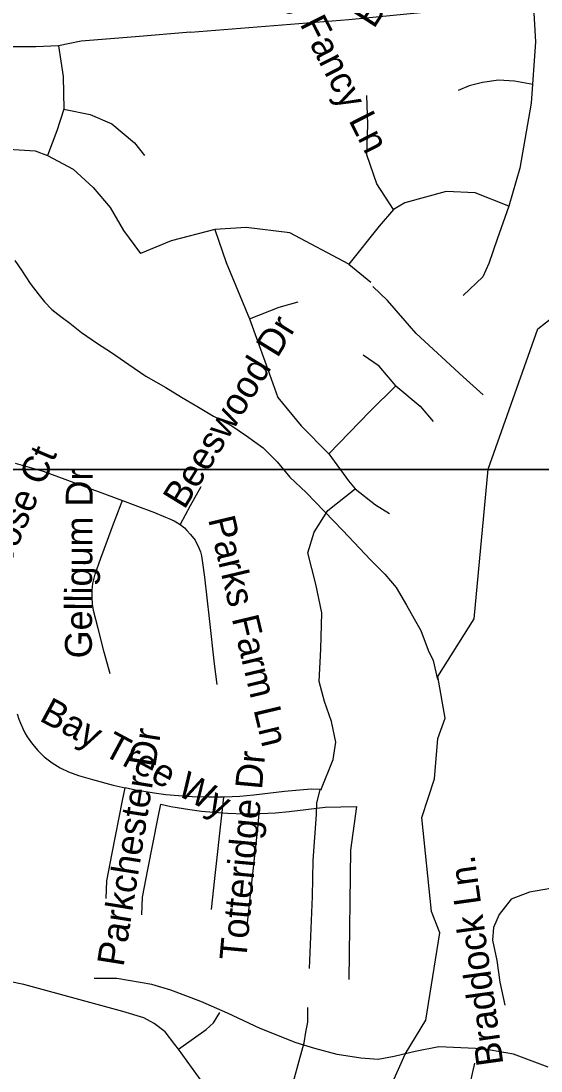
# Model space of a CAD drawing. Extents: x 1383679 to 1536984, y 460658 to 651027.
# Drawn here: x 1460069 to 1461906, y 475190 to 478901 of the extents above; entities that cross this region are included whole.
import ezdxf

# ---------------------------------------------------------------- set-up
doc = ezdxf.new("R2010")
doc.units = 0
for name, color, linetype in [('Exist Hydrographic Creek Single Shore', 7, 'Continuous'), ('Exist Hydrographic Misc Water Feature', 7, 'Continuous'), ('Exist Road Non-System Type 51', 7, 'Continuous'), ('Exist Road Non-System Type 51 Label', 7, 'Continuous'), ('Map Preparation Inset Cut Line', 7, 'Continuous')]:
    doc.layers.add(name, color=color, linetype=linetype)

msp = doc.modelspace()

# ---------------------------------------------------------------- linework, layer by layer
at = {"layer": 'Exist Hydrographic Creek Single Shore'}
msp.add_lwpolyline([(1461103, 474526), (1461425.8, 475250.5), (1461499.1, 475370.4), (1461549.1, 475679.1), (1461518.9, 475754.6), (1461485, 476086.6), (1461530.2, 476222.5), (1461541.5, 476365.9), (1461567.9, 476437.6), (1461541.5, 476584.8), (1461669.7, 476788.6), (1461719.2, 477317.4), (1461895.3, 477812.9), (1462030.2, 477918.4)], dxfattribs=at)
at = {"layer": 'Exist Hydrographic Misc Water Feature'}
msp.add_lwpolyline([(1460046.7, 478054), (1460070, 478019.9), (1460101.1, 477973.3), (1460132.4, 477932.4), (1460152, 477908.2), (1460177.5, 477881.5), (1460209.1, 477857.1), (1460240.7, 477832.6), (1460282.1, 477799.8), (1460339.3, 477760.9), (1460388.8, 477729.5), (1460450, 477686.4), (1460509.4, 477645.9), (1460580.7, 477605.8), (1460636, 477571.1), (1460695.5, 477536.3), (1460748.9, 477504.8), (1460814.2, 477469.8), (1460865.7, 477435.2), (1460924.9, 477392.1), (1460974.1, 477342.7), (1461019.1, 477288.5), (1461076.2, 477234.8), (1461141, 477167.8), (1461205.8, 477100.9), (1461264.6, 477037.4), (1461303.9, 476997.2), (1461354.9, 476946.1), (1461394.1, 476899.4), (1461431, 476836.3), (1461458.2, 476788.1), (1461481.5, 476747.4), (1461508.1, 476677.1), (1461525.4, 476640.7), (1461540.3, 476573.9)], dxfattribs=at)
at = {"layer": 'Exist Road Non-System Type 51'}
for p, q in [((1461227.7, 478040.9), (1461305.3, 477978)), ((1460996.2, 475027.6), (1461064.9, 475273.6))]:
    msp.add_line(p, q, dxfattribs=at)
for points in [[(1460668.2, 478861.1), (1461227.7, 478906.3), (1461673.8, 478949.8), (1461879.1, 478969.5)], [(1461879.1, 478969.5), (1461887, 478827.3), (1461871.2, 478609.9), (1461831.7, 478380.8), (1461792.3, 478246.4)], [(1460668.2, 478861.1), (1460473.1, 478845), (1460281.2, 478829), (1460201.2, 478813)], [(1460201.2, 478813), (1460121.2, 478809.8), (1460031.7, 478809.8), (1459945.3, 478822.6)], [(1460201.2, 478813), (1460217.2, 478704.2), (1460220.4, 478588.9)], [(1461877.9, 478675.9), (1461812.6, 478688.4), (1461755.6, 478691.5), (1461700, 478683.8), (1461652.1, 478671.4), (1461613.6, 478654.5)], [(1461385.6, 478234.6), (1461326.4, 478325.4), (1461290.9, 478428.2), (1461294.8, 478534.9), (1461290.9, 478637.6)], [(1460220.4, 478588.9), (1460194.8, 478512.1), (1460162.8, 478425.7)], [(1460220.4, 478588.9), (1460313.2, 478569.7), (1460389.9, 478537.7), (1460469.9, 478470.5), (1460505.1, 478425.7)], [(1459390.8, 478284.3), (1459465.4, 478278.6), (1459528.6, 478280.5), (1459609, 478297.7), (1459666.5, 478316.9), (1459787.1, 478376.3), (1459877, 478422.3), (1459934.5, 478445.3), (1459999.6, 478451), (1460043.6, 478447.2), (1460118.2, 478441.4), (1460162.8, 478425.7)], [(1460162.8, 478425.7), (1460253.6, 478377.2), (1460324.1, 478311.8), (1460384.1, 478241.3), (1460431.1, 478160.3), (1460491.2, 478079.3)], [(1461792.3, 478246.4), (1461673.8, 478293.8), (1461571.2, 478297.8), (1461425.1, 478258.3), (1461385.6, 478234.6)], [(1461792.3, 478246.4), (1461751.1, 478130.3), (1461722.1, 478043.3), (1461700.4, 477996.1), (1461631.5, 477930.8)], [(1461385.6, 478234.6), (1461334.3, 478175.3), (1461227.7, 478040.9)], [(1461227.7, 478040.9), (1461018.4, 478151.6), (1460864.5, 478171.3), (1460753.9, 478163.4)], [(1460753.9, 478163.4), (1460599.9, 478123.9), (1460491.2, 478079.3)], [(1460753.9, 478163.4), (1460793.6, 478047), (1460876, 477848.6)], [(1461702.1, 477579.5), (1461631, 477643.2), (1461464.8, 477796.2), (1461364, 477913.1), (1461311.9, 477963.1)], [(1460876, 477848.6), (1460981.6, 477889.8), (1461048.6, 477907.9)], [(1460876, 477848.6), (1460935.3, 477686.2), (1460976.5, 477570.2), (1461058.9, 477469.7), (1461156.7, 477371.7)], [(1461393.7, 477611.4), (1461334.4, 477681), (1461277.8, 477719.7)], [(1461156.7, 477371.7), (1461301, 477521.2), (1461393.7, 477611.4)], [(1461393.7, 477611.4), (1461478.7, 477539.3), (1461525, 477485.1)], [(1461156.7, 477371.7), (1461226.3, 477276.3), (1461249.5, 477248)], [(1460048.1, 477338), (1460147.2, 477310.3), (1460200.9, 477290.3), (1460427.4, 477206)], [(1460704.2, 477255.1), (1460666.4, 477187), (1460630.7, 477122)], [(1461128.8, 476183.3), (1461171.7, 476290.7), (1461180.9, 476352.1), (1461165.6, 476425.7), (1461141, 476496.3), (1461122.6, 476566.9), (1461128.8, 476680.5), (1461131.8, 476809.4), (1461110.4, 476910.7), (1461082.8, 477021.2), (1461104.2, 477094.8), (1461153.3, 477171.5), (1461249.5, 477248)], [(1461249.5, 477248), (1461321.6, 477191.3), (1461370.5, 477160.3)], [(1460383.5, 476594.3), (1460362.5, 476670.9), (1460341.1, 476753.7), (1460325.2, 476817.2), (1460320.8, 476840.4), (1460319.7, 476865.1), (1460320.1, 476889.6), (1460322.8, 476913.1), (1460330.7, 476946.2), (1460350.6, 477002.2), (1460374.3, 477066), (1460392.3, 477114.4), (1460422.7, 477194.5), (1460427.4, 477206)], [(1460427.4, 477206), (1460470.9, 477189.8), (1460540.3, 477163.5), (1460579.9, 477147.9), (1460591.5, 477142.9), (1460610.2, 477134.5), (1460622.1, 477127.8), (1460630.7, 477122)], [(1460630.7, 477122), (1460635.6, 477118.6), (1460645.9, 477109.7), (1460655.2, 477100.5), (1460668.1, 477086.1), (1460684, 477066.4), (1460684.1, 477066), (1460697.3, 477039.6), (1460702.5, 477024.9), (1460706.3, 477010.5), (1460710.6, 476986.2), (1460716.9, 476935.1), (1460733.3, 476789.2), (1460750.9, 476629.6), (1460760.2, 476555.7)], [(1460055.6, 476452.3), (1460060.9, 476434.2), (1460066.7, 476419.7), (1460074.8, 476400.6), (1460082.2, 476385.5), (1460090.5, 476370.8), (1460108.8, 476344.9), (1460128.3, 476322.7), (1460151, 476300.6), (1460179.1, 476279.1), (1460206.6, 476261.9), (1460237.1, 476248), (1460271.7, 476235), (1460320.8, 476221.1), (1460394.2, 476200.3), (1460437, 476190.9)], [(1460369.5, 475800.4), (1460372.6, 475862.3), (1460390.9, 475960.4), (1460427.2, 476145.8), (1460437, 476190.9)], [(1460785.1, 476158.3), (1460732.4, 476157.7), (1460673.2, 476159.5), (1460624.8, 476162.6), (1460580.2, 476166.7), (1460539.5, 476172.2), (1460472.8, 476183.1), (1460437, 476190.9)], [(1461125.9, 476184.8), (1461094.1, 476186.2), (1460999.8, 476178.2), (1460891.1, 476165), (1460842.1, 476160.8), (1460787.8, 476158.3), (1460785.1, 476158.3)], [(1461088.4, 475552.9), (1461098.4, 475806.8), (1461101.2, 475933.8), (1461112.9, 476096.8), (1461114.2, 476137.2), (1461125.9, 476184.8)], [(1460495.2, 475742.3), (1460498.3, 475804.3), (1460516.6, 475902.3), (1460553, 476087.7), (1460562.7, 476132.9)], [(1460495.2, 475742.3), (1460498.3, 475804.3), (1460516.6, 475902.3), (1460553, 476087.7), (1460562.7, 476132.9)], [(1460562.7, 476132.9), (1460598.5, 476125), (1460665.3, 476114.2), (1460706, 476108.6), (1460750.5, 476104.5), (1460799, 476101.5), (1460858.2, 476099.6), (1460910.9, 476100.3)], [(1460562.7, 476132.9), (1460598.5, 476125), (1460665.3, 476114.2), (1460706, 476108.6), (1460750.5, 476104.5), (1460799, 476101.5), (1460858.2, 476099.6), (1460910.9, 476100.3)], [(1460741.8, 475760.8), (1460753.4, 475871), (1460779.8, 476105.2), (1460785.1, 476158.3)], [(1460867.5, 475702.7), (1460879.2, 475812.9), (1460905.5, 476047.1), (1460910.9, 476100.3)], [(1460910.9, 476100.3), (1460913.6, 476100.3), (1460967.9, 476102.7), (1461016.9, 476106.9), (1461144, 476122.3), (1461254.5, 476125.2)], [(1461254.5, 476125.2), (1461232.9, 475970.3), (1461227.1, 475513.9)], [(1461967.1, 475839.9), (1461866.1, 475822.4), (1461800.3, 475798.2), (1461758.6, 475743.3), (1461738.8, 475697.2), (1461734.4, 475653.2), (1461749.8, 475580.7), (1461760.8, 475503.9), (1461778.6, 475423.1)], [(1460624.9, 475267.2), (1460612.4, 475284.3), (1460577.6, 475329.1), (1460539.4, 475358.9), (1460503, 475378.8), (1460428.4, 475400.4), (1460078.6, 475496.6), (1460027.1, 475506.5), (1459959.1, 475509.8)], [(1461545.1, 475275.7), (1461461.5, 475259.5), (1461387.1, 475241.5), (1461331.4, 475230.7), (1461270.1, 475236.1), (1461186.5, 475248.7), (1461106.5, 475270.3), (1461041.5, 475290.2), (1460913.3, 475340.7), (1460799, 475394.7), (1460704.2, 475436.2), (1460598.3, 475475.9), (1460531.4, 475495.7), (1460406.9, 475517.3), (1460327, 475517.3)], [(1460624.9, 475267.2), (1460723.5, 475337.4), (1460748.4, 475360.6), (1460771.6, 475397.1)], [(1461064.9, 475273.6), (1461069.5, 475290.2), (1461075.8, 475327.8), (1461082, 475362.6), (1461082.9, 475415.3)], [(1461931.6, 475203.6), (1461809, 475250.5), (1461701.2, 475268.5), (1461545.1, 475275.7)], [(1460996.2, 475027.6), (1460881, 475058.8), (1460819.6, 475075.4), (1460786.5, 475092), (1460753.4, 475113.6), (1460723.5, 475140.1), (1460701.9, 475161.7), (1460624.9, 475267.2)], [(1461670.9, 475217.7), (1461614.2, 474967.1), (1461580.7, 474817.4), (1461532.4, 474583.1), (1461502.7, 474433.4), (1461470.2, 474262.1), (1461440.4, 474181), (1461420, 474090.9)]]:
    msp.add_lwpolyline(points, dxfattribs=at)
at = {"layer": 'Map Preparation Inset Cut Line'}
for points in [[(1446195.4, 477316), (1480703, 477316), (1498974.3, 494868.2), (1521133.6, 516155.5), (1521133.6, 520758.2), (1458567.8, 520758.2), (1458567.8, 493672.2), (1446195.4, 493672.2), (1446195.4, 477316)], [(1437474.3, 477316), (1437474.3, 461213.3), (1475802.8, 461213.3), (1475802.8, 477316), (1437474.3, 477316)]]:
    msp.add_lwpolyline(points, dxfattribs=at)

# ---------------------------------------------------------------- texts
at = {"layer": 'Exist Road Non-System Type 51'}
msp.add_text('Totteridge Dr', height=95, rotation=84.7431, dxfattribs=at).set_placement((1460864.3, 475578.3))
at = {"layer": 'Exist Road Non-System Type 51 Label'}
for s, rotation, p in [('Bracken House Ln', 57.2301, (1461315.5, 478870.7)), ('Spring Fancy Ln', 296.8958, (1460870.3, 479249.6)), ('Beeswood Dr', 58.4488, (1460645.9, 477171.5)), ('Goose Ct', 66.8976, (1459986.5, 476878.4)), ('Gelligum Dr', 89.7057, (1460318.9, 476648.2)), ('Parks Farm Ln', 283.4005, (1460729.6, 477140.4)), ('Bay Tree Wy', 331.6665, (1460129.9, 476430.3)), ('Parkchester Dr', 80.9462, (1460430.8, 475556.5)), ('Totteridge Dr', 84.7431, (1460864.3, 475578.3)), ('Braddock Ln.', 97.9059, (1461773.7, 475214.9))]:
    msp.add_text(s, height=95, rotation=rotation, dxfattribs=at).set_placement(p)

doc.saveas('drawing.dxf')
